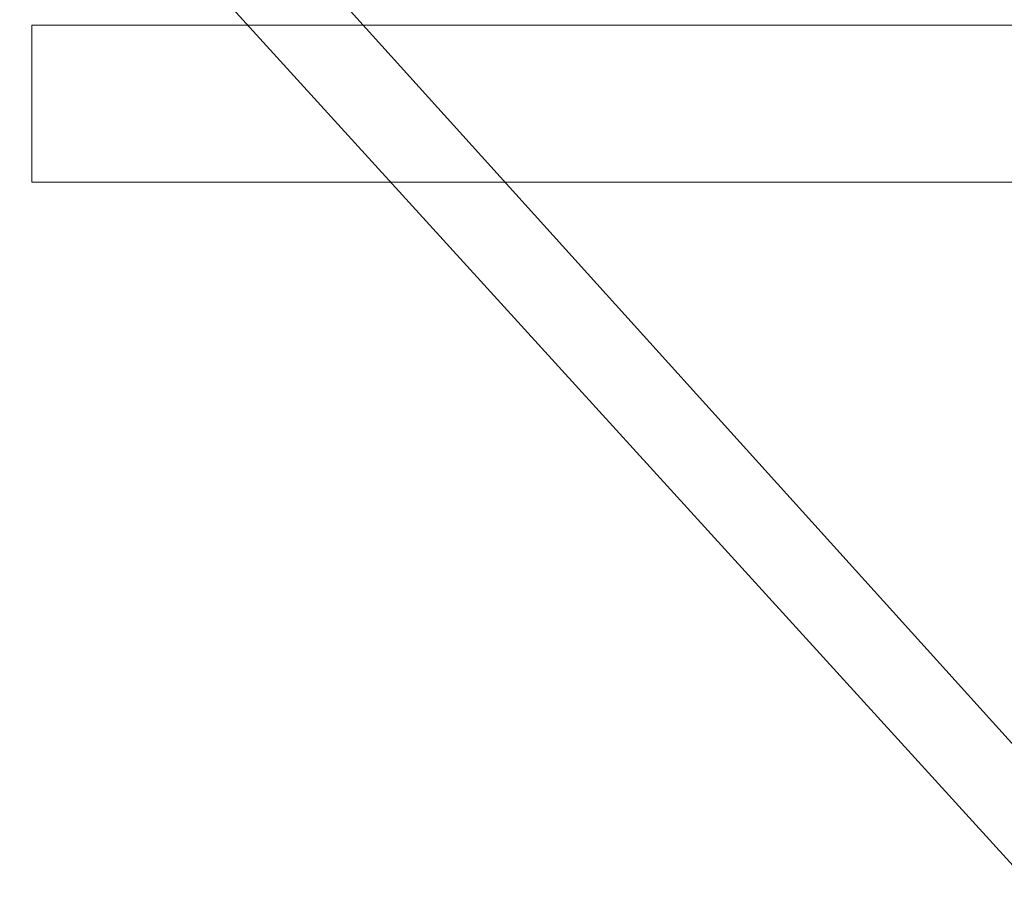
# Model space of a CAD drawing. Header units: millimetres. Extents: x -20851 to -17632, y 368 to 3070.
# Tile 447 of 656: x -19406 to -19287, y 2182 to 2288. Entities that reach past the tile are written whole.
import ezdxf

# ---------------------------------------------------------------- set-up
doc = ezdxf.new("R2010")
doc.units = ezdxf.units.MM
for name, color, linetype, lineweight in [('A-FLOR', 192, 'Continuous', 25), ('G-IMPT', 8, 'Continuous', 18), ('I-FURN', 30, 'Continuous', 18)]:
    doc.layers.add(name, color=color, linetype=linetype, lineweight=lineweight)

# ---------------------------------------------------------------- blocks, each defined once
blk = doc.blocks.new('Kitchen_Cabinets_FINSA_Pro-Base-Sink-unit-1200-blanc - Opening Type - _Two hinged doors_ Height - _800 mm_-1380536-3D GeiniaSet Tek cas 3')
at = {"layer": 'G-IMPT'}
mesh = blk.add_polyface(dxfattribs=at)
corners = [(-599.11, -600.31, 943.75), (-599.11, -581.31, 943.75), (-599.11, -581.31, 145.75), (-599.11, -600.31, 145.75)]
mesh.append_faces([[corners[k] for k in face] for face in [(2, 3, 0, 1)]])
mesh = blk.add_polyface(dxfattribs=at)
corners = [(-599.11, -581.31, 943.75), (-1.11, -581.31, 943.75), (-1.11, -581.31, 145.75), (-599.11, -581.31, 145.75)]
mesh.append_faces([[corners[k] for k in face] for face in [(3, 0, 1, 2)]])
mesh = blk.add_polyface(dxfattribs=at)
corners = [(-599.11, -600.31, 943.75), (-1.11, -600.31, 943.75), (-1.11, -581.31, 943.75), (-599.11, -581.31, 943.75)]
mesh.append_faces([[corners[k] for k in face] for face in [(1, 2, 3, 0)]])
mesh = blk.add_polyface(dxfattribs=at)
corners = [(-599.11, -600.31, 145.75), (-599.11, -581.31, 145.75), (-1.11, -581.31, 145.75), (-1.11, -600.31, 145.75)]
mesh.append_faces([[corners[k] for k in face] for face in [(3, 0, 1, 2)]])
mesh = blk.add_polyface(dxfattribs=at)
corners = [(-1.11, -600.31, 943.75), (-599.11, -600.31, 943.75), (-599.11, -600.31, 145.75), (-1.11, -600.31, 145.75)]
mesh.append_faces([[corners[k] for k in face] for face in [(1, 2, 3, 0)]])

msp = doc.modelspace()

# ---------------------------------------------------------------- block references
at = {"layer": 'I-FURN'}
msp.add_blockref('Kitchen_Cabinets_FINSA_Pro-Base-Sink-unit-1200-blanc - Opening Type - _Two hinged doors_ Height - _800 mm_-1380536-3D GeiniaSet Tek cas 3', (-18805.49, 2868.53), dxfattribs=at)

# ---------------------------------------------------------------- meshes
at = {"layer": 'A-FLOR'}
mesh = msp.add_polyface(dxfattribs=at)
corners = [(-20615.54, 369.03, -250), (-20615.54, 2868.53, -250), (-17632.09, 2868.53, -250), (-17632.09, 369.03, -250), (-19796.3, 2816.89, -250), (-19798, 2829.83, -250), (-19803, 2841.89, -250), (-19810.94, 2852.24, -250), (-19821.3, 2860.19, -250), (-19833.36, 2865.18, -250), (-19846.3, 2866.89, -250), (-19859.24, 2865.18, -250), (-19871.3, 2860.19, -250), (-19881.65, 2852.24, -250), (-19889.6, 2841.89, -250), (-19894.59, 2829.83, -250), (-19896.3, 2816.89, -250), (-19894.59, 2803.95, -250), (-19889.6, 2791.89, -250), (-19881.65, 2781.53, -250), (-19871.3, 2773.59, -250), (-19859.24, 2768.59, -250), (-19846.3, 2766.89, -250), (-19833.36, 2768.59, -250), (-19821.3, 2773.59, -250), (-19810.94, 2781.53, -250), (-19803, 2791.89, -250), (-19798, 2803.95, -250)]
mesh.append_faces([[corners[k] for k in face] for face in [(13, 1, 12), (8, 2, 7)]], dxfattribs={"vtx0": -1, "vtx1": -1})
mesh.append_faces([[corners[k] for k in face] for face in [(0, 21, 22), (0, 22, 23), (1, 17, 18), (1, 19, 20), (1, 18, 19), (24, 3, 0, 23), (3, 24, 25, 2), (2, 26, 27), (2, 25, 26), (2, 27, 4), (1, 13, 14), (1, 10, 11), (2, 8, 9), (10, 1, 2), (2, 4, 5)]], dxfattribs={"vtx0": -1, "vtx2": -1})
mesh.append_faces([[corners[k] for k in face] for face in [(15, 16, 1), (14, 15, 1), (11, 12, 1), (16, 17, 1), (6, 7, 2), (5, 6, 2), (9, 10, 2)]], dxfattribs={"vtx1": -1, "vtx2": -1})
mesh.append_faces([[corners[k] for k in face] for face in [(20, 21, 0, 1)]], dxfattribs={"vtx1": -1, "vtx3": -1})
mesh = msp.add_polyface(dxfattribs=at)
corners = [(-20615.54, 369.03), (-17632.09, 369.03), (-17632.09, 2868.53), (-20615.54, 2868.53), (-19796.3, 2816.89), (-19798, 2803.95), (-19803, 2791.89), (-19810.94, 2781.53), (-19821.3, 2773.59), (-19833.36, 2768.59), (-19846.3, 2766.89), (-19859.24, 2768.59), (-19871.3, 2773.59), (-19881.65, 2781.53), (-19889.6, 2791.89), (-19894.59, 2803.95), (-19896.3, 2816.89), (-19894.59, 2829.83), (-19889.6, 2841.89), (-19881.65, 2852.24), (-19871.3, 2860.19), (-19859.24, 2865.18), (-19846.3, 2866.89), (-19833.36, 2865.18), (-19821.3, 2860.19), (-19810.94, 2852.24), (-19803, 2841.89), (-19798, 2829.83)]
mesh.append_faces([[corners[k] for k in face] for face in [(20, 3, 19), (4, 2, 27), (15, 3, 14), (14, 3, 13), (12, 0, 11), (6, 2, 5), (5, 2, 4)]], dxfattribs={"vtx0": -1, "vtx1": -1})
mesh.append_faces([[corners[k] for k in face] for face in [(3, 20, 21), (3, 21, 22), (3, 15, 16), (2, 22, 23), (22, 2, 3), (2, 23, 24), (0, 9, 10), (2, 6, 7, 1), (1, 7, 8)]], dxfattribs={"vtx0": -1, "vtx2": -1})
mesh.append_faces([[corners[k] for k in face] for face in [(16, 17, 3), (18, 19, 3), (17, 18, 3), (24, 25, 2), (26, 27, 2), (25, 26, 2), (10, 11, 0)]], dxfattribs={"vtx1": -1, "vtx2": -1})
mesh.append_faces([[corners[k] for k in face] for face in [(12, 13, 3, 0), (8, 9, 0, 1)]], dxfattribs={"vtx1": -1, "vtx3": -1})

doc.saveas('drawing.dxf')
